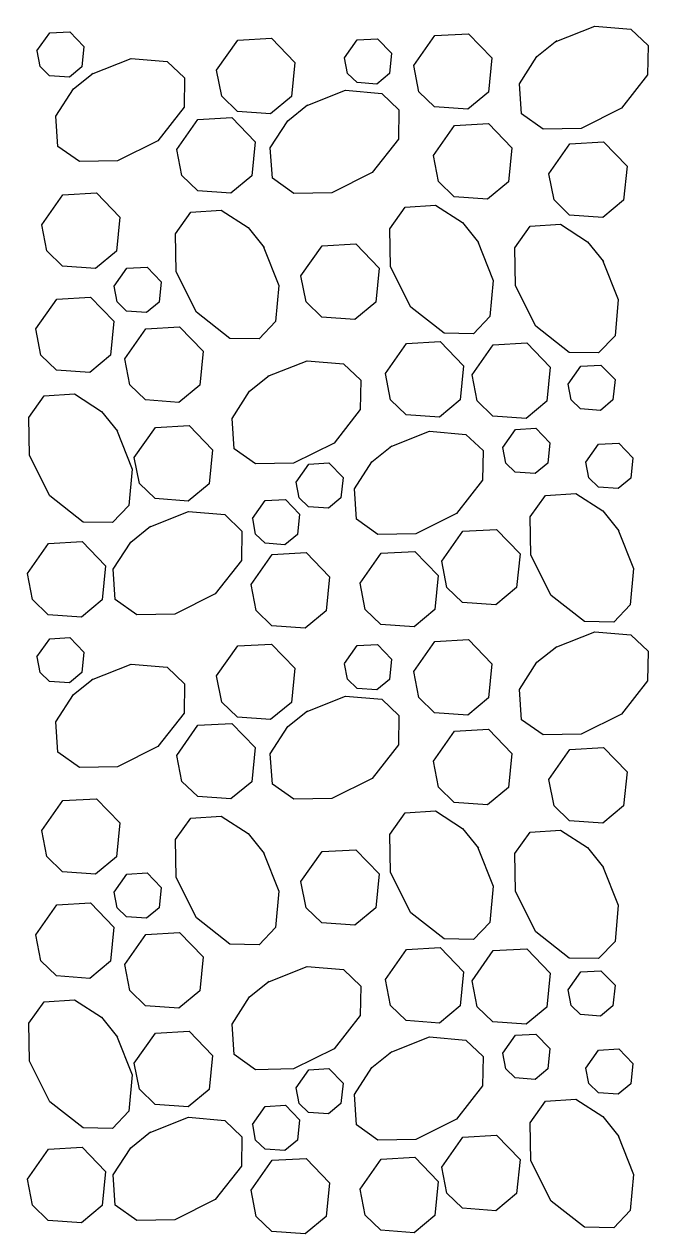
# Model space of a CAD drawing. Extents: x 636530 to 644067, y 294168 to 299122.
# Drawn here: x 640395.95 to 640403.92, y 295489.58 to 295505.04 of the extents above; entities that cross this region are included whole.
import ezdxf

# ---------------------------------------------------------------- set-up
doc = ezdxf.new("R2010")
doc.units = 0
doc.layers.add('1', color=7, linetype='Continuous')

msp = doc.modelspace()

# ---------------------------------------------------------------- linework, layer by layer
at = {"layer": '1'}
for points in [[(640396.108, 295504.696), (640396.27, 295504.925), (640396.527, 295504.94), (640396.706, 295504.754), (640396.681, 295504.494), (640396.521, 295504.362), (640396.267, 295504.38), (640396.147, 295504.496), (640396.109, 295504.696)], [(640400.911, 295504.508), (640401.18, 295504.891), (640401.61, 295504.915), (640401.908, 295504.606), (640401.865, 295504.172), (640401.6, 295503.952), (640401.176, 295503.982), (640400.976, 295504.176), (640400.912, 295504.508)], [(640402.716, 295504.814), (640403.219, 295505.013), (640403.681, 295504.974), (640403.901, 295504.765), (640403.894, 295504.39), (640403.56, 295503.964), (640403.045, 295503.706), (640402.56, 295503.698), (640402.286, 295503.892), (640402.26, 295504.278), (640402.482, 295504.624), (640402.736, 295504.827)], [(640398.398, 295504.45), (640398.667, 295504.833), (640399.097, 295504.857), (640399.395, 295504.548), (640399.352, 295504.114), (640399.087, 295503.893), (640398.663, 295503.924), (640398.463, 295504.118), (640398.399, 295504.45)], [(640400.03, 295504.607), (640400.191, 295504.837), (640400.449, 295504.852), (640400.628, 295504.666), (640400.602, 295504.406), (640400.443, 295504.273), (640400.189, 295504.292), (640400.069, 295504.408), (640400.03, 295504.607)], [(640396.805, 295504.401), (640397.308, 295504.6), (640397.77, 295504.561), (640397.99, 295504.352), (640397.983, 295503.977), (640397.65, 295503.551), (640397.135, 295503.293), (640396.649, 295503.285), (640396.376, 295503.479), (640396.35, 295503.865), (640396.572, 295504.211), (640396.826, 295504.414)], [(640399.538, 295503.994), (640400.041, 295504.194), (640400.503, 295504.154), (640400.723, 295503.945), (640400.716, 295503.57), (640400.383, 295503.144), (640399.867, 295502.886), (640399.382, 295502.878), (640399.109, 295503.072), (640399.083, 295503.459), (640399.305, 295503.805), (640399.559, 295504.007)], [(640397.892, 295503.438), (640398.161, 295503.821), (640398.591, 295503.845), (640398.889, 295503.536), (640398.846, 295503.102), (640398.581, 295502.881), (640398.157, 295502.912), (640397.957, 295503.106), (640397.893, 295503.438)], [(640401.164, 295503.363), (640401.433, 295503.746), (640401.863, 295503.77), (640402.161, 295503.461), (640402.118, 295503.027), (640401.853, 295502.806), (640401.429, 295502.837), (640401.229, 295503.03), (640401.165, 295503.363)], [(640402.635, 295503.129), (640402.903, 295503.511), (640403.333, 295503.536), (640403.631, 295503.226), (640403.588, 295502.793), (640403.323, 295502.572), (640402.899, 295502.603), (640402.7, 295502.796), (640402.635, 295503.129)], [(640396.168, 295502.478), (640396.437, 295502.861), (640396.866, 295502.885), (640397.165, 295502.576), (640397.122, 295502.142), (640396.856, 295501.922), (640396.432, 295501.952), (640396.233, 295502.146), (640396.168, 295502.478)], [(640398.991, 295502.208), (640399.19, 295501.705), (640399.15, 295501.243), (640398.942, 295501.023), (640398.567, 295501.03), (640398.141, 295501.364), (640397.883, 295501.879), (640397.874, 295502.364), (640398.069, 295502.638), (640398.455, 295502.663), (640398.801, 295502.442), (640399.004, 295502.188)], [(640401.724, 295502.273), (640401.923, 295501.77), (640401.883, 295501.308), (640401.675, 295501.088), (640401.3, 295501.095), (640400.874, 295501.429), (640400.616, 295501.944), (640400.607, 295502.429), (640400.802, 295502.703), (640401.188, 295502.729), (640401.534, 295502.507), (640401.737, 295502.253)], [(640403.318, 295502.029), (640403.518, 295501.526), (640403.478, 295501.064), (640403.269, 295500.844), (640402.894, 295500.851), (640402.468, 295501.185), (640402.21, 295501.7), (640402.202, 295502.185), (640402.396, 295502.459), (640402.783, 295502.485), (640403.129, 295502.263), (640403.331, 295502.009)], [(640399.474, 295501.828), (640399.743, 295502.21), (640400.172, 295502.235), (640400.471, 295501.925), (640400.428, 295501.492), (640400.162, 295501.271), (640399.738, 295501.302), (640399.539, 295501.495), (640399.474, 295501.828)], [(640397.092, 295501.694), (640397.253, 295501.924), (640397.511, 295501.939), (640397.69, 295501.753), (640397.664, 295501.493), (640397.505, 295501.36), (640397.251, 295501.379), (640397.131, 295501.495), (640397.092, 295501.694)], [(640396.093, 295501.15), (640396.362, 295501.532), (640396.791, 295501.557), (640397.089, 295501.248), (640397.046, 295500.814), (640396.781, 295500.593), (640396.357, 295500.624), (640396.158, 295500.817), (640396.093, 295501.15)], [(640397.229, 295500.77), (640397.498, 295501.153), (640397.927, 295501.177), (640398.226, 295500.868), (640398.183, 295500.434), (640397.917, 295500.213), (640397.493, 295500.244), (640397.294, 295500.438), (640397.229, 295500.77)], [(640400.55, 295500.581), (640400.819, 295500.963), (640401.248, 295500.988), (640401.547, 295500.678), (640401.504, 295500.245), (640401.238, 295500.024), (640400.815, 295500.055), (640400.615, 295500.248), (640400.55, 295500.58)], [(640401.656, 295500.564), (640401.925, 295500.947), (640402.355, 295500.971), (640402.653, 295500.662), (640402.61, 295500.228), (640402.345, 295500.008), (640401.921, 295500.038), (640401.721, 295500.232), (640401.657, 295500.564)], [(640399.05, 295500.546), (640399.553, 295500.745), (640400.015, 295500.705), (640400.235, 295500.496), (640400.228, 295500.121), (640399.895, 295499.695), (640399.379, 295499.438), (640398.894, 295499.429), (640398.621, 295499.623), (640398.595, 295500.01), (640398.817, 295500.356), (640399.07, 295500.558)], [(640402.88, 295500.446), (640403.041, 295500.676), (640403.299, 295500.69), (640403.478, 295500.505), (640403.452, 295500.245), (640403.293, 295500.112), (640403.039, 295500.131), (640402.919, 295500.247), (640402.88, 295500.446)], [(640397.12, 295499.866), (640397.32, 295499.363), (640397.28, 295498.9), (640397.071, 295498.681), (640396.696, 295498.688), (640396.27, 295499.021), (640396.012, 295499.536), (640396.004, 295500.022), (640396.198, 295500.295), (640396.585, 295500.321), (640396.93, 295500.099), (640397.133, 295499.845)], [(640397.349, 295499.512), (640397.618, 295499.894), (640398.047, 295499.919), (640398.345, 295499.609), (640398.302, 295499.176), (640398.037, 295498.955), (640397.613, 295498.986), (640397.414, 295499.179), (640397.349, 295499.512)], [(640400.611, 295499.647), (640401.114, 295499.846), (640401.576, 295499.806), (640401.796, 295499.598), (640401.789, 295499.223), (640401.455, 295498.796), (640400.94, 295498.539), (640400.455, 295498.53), (640400.181, 295498.725), (640400.156, 295499.111), (640400.377, 295499.457), (640400.631, 295499.66)], [(640402.048, 295499.639), (640402.209, 295499.869), (640402.467, 295499.883), (640402.646, 295499.698), (640402.62, 295499.437), (640402.461, 295499.305), (640402.206, 295499.324), (640402.087, 295499.44), (640402.048, 295499.639)], [(640403.107, 295499.45), (640403.268, 295499.679), (640403.526, 295499.694), (640403.705, 295499.508), (640403.679, 295499.248), (640403.52, 295499.116), (640403.266, 295499.134), (640403.146, 295499.25), (640403.107, 295499.45)], [(640399.412, 295499.198), (640399.574, 295499.427), (640399.831, 295499.442), (640400.01, 295499.256), (640399.984, 295498.996), (640399.825, 295498.864), (640399.571, 295498.882), (640399.451, 295498.998), (640399.412, 295499.198)], [(640403.513, 295498.597), (640403.713, 295498.094), (640403.673, 295497.631), (640403.464, 295497.412), (640403.089, 295497.419), (640402.663, 295497.752), (640402.405, 295498.267), (640402.397, 295498.753), (640402.591, 295499.026), (640402.978, 295499.052), (640403.324, 295498.83), (640403.526, 295498.576)], [(640398.857, 295498.731), (640399.019, 295498.961), (640399.276, 295498.975), (640399.455, 295498.79), (640399.43, 295498.53), (640399.27, 295498.397), (640399.016, 295498.416), (640398.896, 295498.532), (640398.858, 295498.731)], [(640397.537, 295498.622), (640398.04, 295498.822), (640398.502, 295498.782), (640398.721, 295498.573), (640398.714, 295498.198), (640398.381, 295497.772), (640397.866, 295497.514), (640397.38, 295497.506), (640397.107, 295497.7), (640397.081, 295498.087), (640397.303, 295498.432), (640397.557, 295498.635)], [(640401.27, 295498.187), (640401.539, 295498.569), (640401.968, 295498.594), (640402.267, 295498.284), (640402.223, 295497.851), (640401.958, 295497.63), (640401.534, 295497.661), (640401.335, 295497.854), (640401.27, 295498.187)], [(640395.986, 295498.032), (640396.255, 295498.415), (640396.684, 295498.439), (640396.983, 295498.13), (640396.939, 295497.696), (640396.674, 295497.476), (640396.25, 295497.506), (640396.051, 295497.7), (640395.986, 295498.032)], [(640398.839, 295497.891), (640399.108, 295498.273), (640399.538, 295498.298), (640399.836, 295497.988), (640399.793, 295497.554), (640399.528, 295497.334), (640399.104, 295497.365), (640398.904, 295497.558), (640398.84, 295497.89)], [(640400.227, 295497.906), (640400.496, 295498.289), (640400.925, 295498.313), (640401.224, 295498.004), (640401.18, 295497.57), (640400.915, 295497.35), (640400.491, 295497.38), (640400.292, 295497.574), (640400.227, 295497.906)], [(640396.108, 295496.97), (640396.27, 295497.199), (640396.527, 295497.214), (640396.706, 295497.028), (640396.681, 295496.768), (640396.521, 295496.636), (640396.267, 295496.654), (640396.147, 295496.77), (640396.109, 295496.97)], [(640400.911, 295496.782), (640401.18, 295497.165), (640401.61, 295497.189), (640401.908, 295496.88), (640401.865, 295496.446), (640401.6, 295496.226), (640401.176, 295496.256), (640400.976, 295496.45), (640400.912, 295496.782)], [(640402.716, 295497.088), (640403.219, 295497.288), (640403.681, 295497.248), (640403.901, 295497.039), (640403.894, 295496.664), (640403.56, 295496.238), (640403.045, 295495.98), (640402.56, 295495.972), (640402.286, 295496.166), (640402.26, 295496.553), (640402.482, 295496.899), (640402.736, 295497.101)], [(640398.398, 295496.724), (640398.667, 295497.107), (640399.097, 295497.131), (640399.395, 295496.822), (640399.352, 295496.388), (640399.087, 295496.168), (640398.663, 295496.198), (640398.463, 295496.392), (640398.399, 295496.724)], [(640400.03, 295496.882), (640400.191, 295497.111), (640400.449, 295497.126), (640400.628, 295496.94), (640400.602, 295496.68), (640400.443, 295496.548), (640400.189, 295496.566), (640400.069, 295496.682), (640400.03, 295496.881)], [(640396.805, 295496.675), (640397.308, 295496.875), (640397.77, 295496.835), (640397.99, 295496.626), (640397.983, 295496.251), (640397.65, 295495.825), (640397.135, 295495.567), (640396.649, 295495.559), (640396.376, 295495.753), (640396.35, 295496.14), (640396.572, 295496.486), (640396.826, 295496.688)], [(640399.538, 295496.269), (640400.041, 295496.468), (640400.503, 295496.428), (640400.723, 295496.219), (640400.716, 295495.844), (640400.383, 295495.418), (640399.867, 295495.161), (640399.382, 295495.152), (640399.109, 295495.346), (640399.083, 295495.733), (640399.305, 295496.079), (640399.559, 295496.281)], [(640397.892, 295495.712), (640398.161, 295496.095), (640398.591, 295496.119), (640398.889, 295495.81), (640398.846, 295495.376), (640398.581, 295495.156), (640398.157, 295495.186), (640397.957, 295495.38), (640397.893, 295495.712)], [(640401.164, 295495.637), (640401.433, 295496.02), (640401.863, 295496.044), (640402.161, 295495.735), (640402.118, 295495.301), (640401.853, 295495.081), (640401.429, 295495.111), (640401.229, 295495.305), (640401.165, 295495.637)], [(640402.635, 295495.403), (640402.903, 295495.785), (640403.333, 295495.81), (640403.631, 295495.501), (640403.588, 295495.067), (640403.323, 295494.846), (640402.899, 295494.877), (640402.7, 295495.07), (640402.635, 295495.403)], [(640396.168, 295494.752), (640396.437, 295495.135), (640396.866, 295495.159), (640397.165, 295494.85), (640397.122, 295494.416), (640396.856, 295494.196), (640396.432, 295494.226), (640396.233, 295494.42), (640396.168, 295494.752)], [(640398.991, 295494.482), (640399.19, 295493.979), (640399.15, 295493.517), (640398.942, 295493.297), (640398.567, 295493.305), (640398.141, 295493.638), (640397.883, 295494.153), (640397.874, 295494.639), (640398.069, 295494.912), (640398.455, 295494.938), (640398.801, 295494.716), (640399.004, 295494.462)], [(640401.724, 295494.547), (640401.923, 295494.044), (640401.883, 295493.582), (640401.675, 295493.363), (640401.3, 295493.37), (640400.874, 295493.703), (640400.616, 295494.218), (640400.607, 295494.704), (640400.802, 295494.977), (640401.188, 295495.003), (640401.534, 295494.781), (640401.737, 295494.527)], [(640403.318, 295494.303), (640403.518, 295493.8), (640403.478, 295493.338), (640403.269, 295493.119), (640402.894, 295493.126), (640402.468, 295493.459), (640402.21, 295493.974), (640402.202, 295494.46), (640402.396, 295494.733), (640402.783, 295494.759), (640403.129, 295494.537), (640403.331, 295494.283)], [(640399.474, 295494.102), (640399.743, 295494.484), (640400.172, 295494.509), (640400.471, 295494.199), (640400.428, 295493.766), (640400.162, 295493.545), (640399.738, 295493.576), (640399.539, 295493.769), (640399.474, 295494.102)], [(640397.092, 295493.969), (640397.253, 295494.198), (640397.511, 295494.213), (640397.69, 295494.027), (640397.664, 295493.767), (640397.505, 295493.635), (640397.251, 295493.653), (640397.131, 295493.769), (640397.092, 295493.969)], [(640396.093, 295493.424), (640396.362, 295493.807), (640396.791, 295493.831), (640397.089, 295493.522), (640397.046, 295493.088), (640396.781, 295492.867), (640396.357, 295492.898), (640396.158, 295493.092), (640396.093, 295493.424)], [(640397.229, 295493.044), (640397.498, 295493.427), (640397.927, 295493.451), (640398.226, 295493.142), (640398.183, 295492.708), (640397.917, 295492.488), (640397.493, 295492.518), (640397.294, 295492.712), (640397.229, 295493.044)], [(640400.55, 295492.855), (640400.819, 295493.237), (640401.248, 295493.262), (640401.547, 295492.952), (640401.504, 295492.519), (640401.238, 295492.298), (640400.815, 295492.329), (640400.615, 295492.522), (640400.55, 295492.855)], [(640401.656, 295492.838), (640401.925, 295493.221), (640402.355, 295493.246), (640402.653, 295492.936), (640402.61, 295492.502), (640402.345, 295492.282), (640401.921, 295492.313), (640401.721, 295492.506), (640401.657, 295492.838)], [(640399.05, 295492.82), (640399.553, 295493.019), (640400.015, 295492.979), (640400.235, 295492.77), (640400.228, 295492.395), (640399.895, 295491.969), (640399.379, 295491.712), (640398.894, 295491.703), (640398.621, 295491.897), (640398.595, 295492.284), (640398.817, 295492.63), (640399.07, 295492.833)], [(640402.88, 295492.72), (640403.041, 295492.95), (640403.299, 295492.965), (640403.478, 295492.779), (640403.452, 295492.519), (640403.293, 295492.386), (640403.039, 295492.405), (640402.919, 295492.521), (640402.88, 295492.72)], [(640397.12, 295492.14), (640397.32, 295491.637), (640397.28, 295491.175), (640397.071, 295490.955), (640396.696, 295490.962), (640396.27, 295491.295), (640396.012, 295491.81), (640396.004, 295492.296), (640396.198, 295492.569), (640396.585, 295492.595), (640396.93, 295492.373), (640397.133, 295492.119)], [(640397.349, 295491.786), (640397.618, 295492.168), (640398.047, 295492.193), (640398.345, 295491.883), (640398.302, 295491.45), (640398.037, 295491.229), (640397.613, 295491.26), (640397.414, 295491.453), (640397.349, 295491.786)], [(640400.611, 295491.921), (640401.114, 295492.121), (640401.576, 295492.081), (640401.796, 295491.872), (640401.789, 295491.497), (640401.455, 295491.071), (640400.94, 295490.813), (640400.455, 295490.805), (640400.181, 295490.999), (640400.156, 295491.386), (640400.377, 295491.731), (640400.631, 295491.934)], [(640402.048, 295491.913), (640402.209, 295492.143), (640402.467, 295492.158), (640402.646, 295491.972), (640402.62, 295491.712), (640402.461, 295491.579), (640402.206, 295491.598), (640402.087, 295491.714), (640402.048, 295491.913)], [(640403.107, 295491.724), (640403.268, 295491.954), (640403.526, 295491.968), (640403.705, 295491.783), (640403.679, 295491.523), (640403.52, 295491.39), (640403.266, 295491.409), (640403.146, 295491.525), (640403.107, 295491.724)], [(640399.412, 295491.472), (640399.574, 295491.702), (640399.831, 295491.716), (640400.01, 295491.531), (640399.984, 295491.27), (640399.825, 295491.138), (640399.571, 295491.156), (640399.451, 295491.272), (640399.412, 295491.472)], [(640403.513, 295490.871), (640403.713, 295490.368), (640403.673, 295489.906), (640403.464, 295489.686), (640403.089, 295489.693), (640402.663, 295490.026), (640402.405, 295490.542), (640402.397, 295491.027), (640402.591, 295491.3), (640402.978, 295491.326), (640403.324, 295491.105), (640403.526, 295490.851)], [(640398.857, 295491.005), (640399.019, 295491.235), (640399.276, 295491.25), (640399.455, 295491.064), (640399.43, 295490.804), (640399.27, 295490.671), (640399.016, 295490.69), (640398.896, 295490.806), (640398.858, 295491.005)], [(640397.537, 295490.896), (640398.04, 295491.096), (640398.502, 295491.056), (640398.721, 295490.847), (640398.714, 295490.472), (640398.381, 295490.046), (640397.866, 295489.788), (640397.38, 295489.78), (640397.107, 295489.974), (640397.081, 295490.361), (640397.303, 295490.707), (640397.557, 295490.909)], [(640401.27, 295490.461), (640401.539, 295490.844), (640401.968, 295490.868), (640402.267, 295490.559), (640402.223, 295490.125), (640401.958, 295489.904), (640401.534, 295489.935), (640401.335, 295490.129), (640401.27, 295490.461)], [(640395.986, 295490.307), (640396.255, 295490.689), (640396.684, 295490.714), (640396.983, 295490.404), (640396.939, 295489.971), (640396.674, 295489.75), (640396.25, 295489.781), (640396.051, 295489.974), (640395.986, 295490.307)], [(640398.839, 295490.165), (640399.108, 295490.547), (640399.538, 295490.572), (640399.836, 295490.262), (640399.793, 295489.829), (640399.528, 295489.608), (640399.104, 295489.639), (640398.904, 295489.832), (640398.84, 295490.165)], [(640400.227, 295490.181), (640400.496, 295490.563), (640400.925, 295490.588), (640401.224, 295490.278), (640401.18, 295489.844), (640400.915, 295489.624), (640400.491, 295489.655), (640400.292, 295489.848), (640400.227, 295490.18)]]:
    msp.add_lwpolyline(points, dxfattribs=at)
msp.add_ellipse((640355.391, 295496.701), major_axis=(-55.517, 0), ratio=0.608854, dxfattribs=at)

doc.saveas('drawing.dxf')
